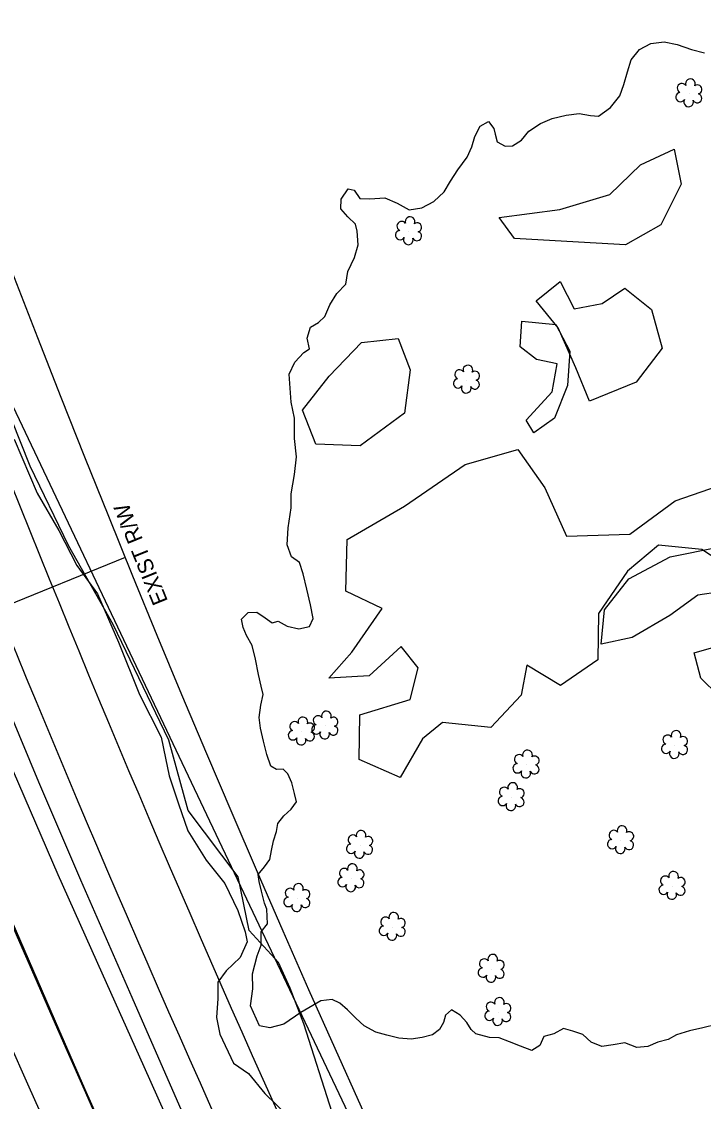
# Model space of a CAD drawing. Extents: x 3040896 to 3051146, y 687568 to 732976.
# Drawn here: x 3044135.7 to 3044274.9, y 721620.2 to 721840.9 of the extents above; entities that cross this region are included whole.
import ezdxf

# ---------------------------------------------------------------- set-up
doc = ezdxf.new("R2010")
doc.units = 0
for name, color, linetype in [('Exist Horizontal Alignment', 7, 'Continuous'), ('Exist Hydro Stream or Body of Water', 7, 'Continuous'), ('Exist Other Culture Area Outline', 7, 'Continuous'), ('Exist Right of Way Line', 7, 'Continuous'), ('Exist Right of Way Line Text', 7, 'Continuous'), ('Exist Right of Way Width CELL', 7, 'Continuous'), ('Exist Roads EOP', 7, 'Continuous'), ('Exist Roads EOT', 7, 'Continuous'), ('Exist Vegetation Hedge Row', 7, 'Continuous'), ('Exist Vegetation Shrub CELL', 7, 'Continuous'), ('Scratch_Level_0', 7, 'Continuous')]:
    doc.layers.add(name, color=color, linetype=linetype)

msp = doc.modelspace()

# ---------------------------------------------------------------- linework, layer by layer
at = {"layer": 'Exist Horizontal Alignment'}
for centre, radius, start in [((3047143.48, 722946.48), 3274.36, 179.82749), ((3047143.38, 722948.58), 3275.32, 200.15401)]:
    msp.add_arc(centre, radius, start, 209.6925, dxfattribs=at)
at = {"layer": 'Exist Hydro Stream or Body of Water'}
for points in [[(3044185.77, 721659.52), (3044185.31, 721660.74), (3044184.7, 721663.17), (3044184.22, 721665.14), (3044183.98, 721666.56), (3044185.32, 721668.15), (3044186.42, 721669.67), (3044186.75, 721671.5), (3044187.14, 721673.45), (3044187.77, 721675.38), (3044188, 721677), (3044189.25, 721678.59), (3044190.74, 721679.9), (3044191.82, 721681.45), (3044191.42, 721683.12), (3044190.88, 721685.34), (3044190.06, 721687.14), (3044189.11, 721688.09), (3044187.77, 721688.05), (3044186.57, 721688.7), (3044185.77, 721691.14), (3044185.11, 721693.81), (3044184.46, 721696.46), (3044184.22, 721698.7), (3044184.57, 721701.18), (3044185.04, 721703.37), (3044184.63, 721705.06), (3044184.05, 721707.44), (3044183.44, 721710.58), (3044182.77, 721713.39), (3044181.62, 721715.45), (3044180.94, 721717.05), (3044180.59, 721718.75), (3044181.96, 721720.11), (3044183.76, 721720.2), (3044185.47, 721719.05), (3044186.87, 721718.05), (3044188.1, 721718.36), (3044189.92, 721717.37), (3044192.3, 721716.77), (3044194.46, 721717.29), (3044195.24, 721718.9), (3044194.72, 721721.69), (3044193.93, 721724.92), (3044193.18, 721728.05), (3044192.44, 721730.35), (3044190.82, 721731.49), (3044189.95, 721733.95), (3044190.12, 721737.43), (3044190.74, 721741.49), (3044190.74, 721744.38), (3044191.41, 721748.32), (3044191.82, 721751.95), (3044191.44, 721755.72), (3044191.45, 721759.83), (3044190.74, 721763.11), (3044190.33, 721768.82), (3044191.48, 721771.33), (3044193.3, 721773.25), (3044194.46, 721774), (3044194.03, 721776.23), (3044194.67, 721778.47), (3044196.35, 721779.4), (3044197.63, 721780.6), (3044198.62, 721783), (3044200.04, 721785.33), (3044201.94, 721787.25), (3044202.32, 721789.82), (3044203.66, 721792.68), (3044204.42, 721795.25), (3044204.21, 721798.05), (3044203.85, 721799.53), (3044202.34, 721801.03), (3044200.89, 721802.67), (3044200.94, 721804.58), (3044202.38, 721806.71), (3044203.6, 721806.48), (3044204.79, 721804.72), (3044206.84, 721804.69), (3044209.86, 721804.91), (3044212.42, 721803.8), (3044214.84, 721802.46), (3044217.41, 721802.87), (3044219.89, 721804.14), (3044221.96, 721806.1), (3044223.31, 721808.31), (3044224.75, 721810.59), (3044226.68, 721813.18), (3044227.67, 721815.31), (3044228.24, 721817.45), (3044229.33, 721819.5), (3044231.06, 721820.49), (3044232.13, 721819.04), (3044232.4, 721817.92), (3044232.8, 721816.35), (3044234.45, 721815.42), (3044235.97, 721815.5), (3044237.77, 721816.67), (3044239.3, 721818.51), (3044241.68, 721820.11), (3044244.07, 721821.09), (3044246.89, 721821.78), (3044249.58, 721822.1), (3044251.84, 721821.68), (3044253.51, 721821.58), (3044255.99, 721823.36), (3044257.83, 721825.72), (3044258.69, 721828.08), (3044259.44, 721830.64), (3044260.17, 721833.07), (3044261.88, 721835.17), (3044264.16, 721836.43), (3044266.9, 721836.77), (3044269.56, 721836.22), (3044272.53, 721835.21), (3044275.13, 721834.49)], [(3044134.21, 721755.54), (3044138.91, 721744.55), (3044143.32, 721736.91), (3044147, 721729.71), (3044151.22, 721723.94), (3044155.48, 721714.08), (3044159.8, 721703.4), (3044164.17, 721694.66), (3044165.06, 721690.36), (3044165.82, 721686.77), (3044167.72, 721681.01), (3044169.66, 721675.51), (3044173.36, 721669.53), (3044177.23, 721664.77), (3044179.83, 721659.24), (3044181.36, 721654.84), (3044181.78, 721652.82), (3044180.36, 721649.59), (3044177.47, 721646.86), (3044175.75, 721644.56), (3044175.75, 721641.24), (3044175.49, 721637.33), (3044176.19, 721633.92), (3044178.98, 721628.04), (3044182.03, 721625.91), (3044185.37, 721621.81), (3044189.97, 721617.3)], [(3044199.13, 721641.04), (3044196.79, 721640.75), (3044192.7, 721638.34), (3044189.22, 721635.99), (3044186.38, 721635.21), (3044184.25, 721635.64), (3044182.47, 721639.75), (3044182.91, 721643.22), (3044182.83, 721646.31), (3044183.79, 721649.93), (3044184.63, 721652.11), (3044184.6, 721654.85), (3044185.88, 721656.51), (3044185.77, 721659.52)], [(3044277.62, 721635.94), (3044274.78, 721635.25), (3044272.07, 721634.62), (3044269.46, 721633.84), (3044267.71, 721632.87), (3044265.6, 721632.32), (3044263.55, 721631.43), (3044261.34, 721631.21), (3044258.88, 721632.15), (3044256.5, 721631.75), (3044254.16, 721631.39), (3044251.99, 721632.3), (3044250.34, 721633.87), (3044248.25, 721634.57), (3044246.33, 721635.1), (3044244.41, 721633.98), (3044242.37, 721633.46), (3044241.54, 721631.62), (3044239.9, 721630.64), (3044237.55, 721631.5), (3044235.3, 721632.36), (3044233.2, 721633.22), (3044231.25, 721633.23), (3044228.47, 721633.99), (3044227.49, 721634.88), (3044226.64, 721636.32), (3044225.25, 721637.83), (3044223.47, 721638.9), (3044222.25, 721637.83), (3044221.88, 721636.35), (3044221.05, 721634.89), (3044219.63, 721633.83), (3044217.47, 721633.29), (3044215.22, 721632.93), (3044212.73, 721633.13), (3044210.29, 721633.74), (3044208.01, 721634.36), (3044205.68, 721635.66), (3044203.92, 721637.19), (3044202.25, 721638.92), (3044200.68, 721640.31), (3044199.13, 721641.04)]]:
    msp.add_lwpolyline(points, dxfattribs=at)
at = {"layer": 'Exist Other Culture Area Outline'}
for points in [[(3044199.13, 721617.91), (3044193.32, 721636.09), (3044190.56, 721643.35), (3044188.17, 721648.58), (3044182.17, 721655.11), (3044179.95, 721666.1), (3044169.73, 721679.68), (3044165.77, 721694.06), (3044154.43, 721717.71), (3044145.3, 721733.84), (3044137.48, 721750.01), (3044126.1, 721778.55), (3044119.71, 721796.32), (3044111.9, 721812.37), (3044109.07, 721824.46), (3044101.06, 721842.89), (3044091.34, 721870.86), (3044081.16, 721904.31), (3044076.13, 721920.01), (3044076.95, 721925.66), (3044077.65, 721929.96), (3044081.14, 721935.23)], [(3044238.76, 721759.45), (3044244.06, 721765.24), (3044245.06, 721770.96), (3044240.86, 721771.85), (3044237.5, 721774.43), (3044237.85, 721779.69), (3044244.8, 721779.02), (3044247.62, 721773.55), (3044247.15, 721766.53), (3044244.55, 721759.83), (3044240.31, 721756.88), (3044238.76, 721759.45)], [(3044293.43, 721721.79), (3044290, 721724.78), (3044285.91, 721726.67), (3044281.81, 721726.35), (3044278.37, 721724.33), (3044273.77, 721723.64), (3044268.09, 721719.51), (3044260.4, 721715.01), (3044254.03, 721713.65), (3044254.73, 721720.65), (3044259.69, 721727.02), (3044268.15, 721731.53), (3044277.91, 721733.48), (3044283.49, 721730.53), (3044291.92, 721729.52), (3044298.79, 721726.52), (3044301.73, 721723.28), (3044293.43, 721721.79)]]:
    msp.add_lwpolyline(points, dxfattribs=at)
for radius, start in [(3240.36, 197.70516), (3252.36, 197.73358)]:
    msp.add_arc((3047143.48, 722946.48), radius, start, 209.6925, dxfattribs=at)
at = {"layer": 'Exist Right of Way Line'}
for radius in [3324.36, 3224.36]:
    msp.add_arc((3047143.48, 722946.48), radius, 179.82749, 209.6925, dxfattribs=at)
at = {"layer": 'Exist Right of Way Width CELL'}
msp.add_line((3044156.83, 721731.39), (3044111.39, 721712.9), dxfattribs=at)
at = {"layer": 'Exist Roads EOP'}
msp.add_lwpolyline([(3044051.91, 721923.33), (3044055.22, 721911), (3044060.49, 721892.97), (3044067.95, 721869.85), (3044074.07, 721851.25), (3044083.79, 721824.67), (3044092.35, 721801.18), (3044101.46, 721778.44), (3044110.19, 721756.46), (3044119.3, 721734.05), (3044129.23, 721709.32), (3044139.14, 721685.53), (3044147.71, 721665.49), (3044158.18, 721641.48), (3044167.96, 721619.23), (3044178.18, 721596.23), (3044190.06, 721569.51), (3044200.43, 721547.08), (3044210.66, 721525.64), (3044221.13, 721504.2), (3044230.9, 721483.37), (3044241.05, 721463.01), (3044249.37, 721446.75)], dxfattribs=at)
at = {"layer": 'Exist Roads EOT'}
for points in [[(3044192.69, 721557.38), (3044184.76, 721574.25), (3044176.03, 721593.46), (3044167.9, 721611.25), (3044160.7, 721627.26), (3044152.13, 721646.38), (3044143.17, 721666.54), (3044134.02, 721687.66), (3044125.46, 721707.8), (3044117.07, 721728.06), (3044109.13, 721747.86), (3044100.43, 721769.41), (3044090.92, 721793.49), (3044083.12, 721813.74), (3044075.82, 721833.63), (3044069.08, 721853.33), (3044062.05, 721875.22), (3044055.39, 721897.1), (3044048.78, 721920.02)], [(3044026.33, 721916.41), (3044031.52, 721898.03), (3044038.8, 721873.99), (3044045.73, 721852.26), (3044052.25, 721832.58), (3044059.94, 721811), (3044067.29, 721791.05), (3044073.44, 721775.13), (3044082.07, 721753.38), (3044090.15, 721732.54), (3044098.66, 721711.98), (3044108.95, 721687.22), (3044119.08, 721663.83), (3044128.51, 721642.54), (3044137.16, 721623.15), (3044148.51, 721597.74), (3044159.24, 721574.18), (3044170.9, 721549.18), (3044184.31, 721520.61), (3044195.86, 721497.08), (3044208.23, 721472.44), (3044219.93, 721449.64), (3044224.67, 721440.65)]]:
    msp.add_lwpolyline(points, dxfattribs=at)
at = {"layer": 'Exist Vegetation Hedge Row'}
for points in [[(3044268.99, 721814.86), (3044270.37, 721807.66), (3044266.22, 721799.38), (3044259.02, 721795.3), (3044247.06, 721795.98), (3044236.32, 721796.6), (3044233.25, 721800.86), (3044245.64, 721802.49), (3044255.82, 721805.59), (3044262.08, 721811.6), (3044268.99, 721814.86)], [(3044258.87, 721786.4), (3044264.33, 721782.08), (3044266.54, 721774.16), (3044261.19, 721767.22), (3044251.66, 721763.33), (3044248.86, 721770.16), (3044245.26, 721778.33), (3044240.76, 721783.83), (3044245.68, 721787.78), (3044248.56, 721782.17), (3044254.28, 721783.3), (3044258.87, 721786.4)], [(3044212.63, 721776.11), (3044215.02, 721769.76), (3044213.92, 721760.9), (3044204.82, 721754.18), (3044195.8, 721754.56), (3044193.06, 721761.49), (3044198.52, 721768.41), (3044205.1, 721775.33), (3044212.63, 721776.11)], [(3044285.21, 721726.09), (3044274.59, 721733.01), (3044265.74, 721733.88), (3044259.46, 721728.59), (3044253.51, 721719.9), (3044253.37, 721710.47), (3044245.74, 721705.18), (3044238.87, 721709.38), (3044237.69, 721703.22), (3044231.54, 721696.6), (3044221.62, 721697.62), (3044217.59, 721694.3), (3044212.98, 721686.42), (3044204.61, 721690.08), (3044204.79, 721699.22), (3044215.04, 721702.33), (3044216.68, 721708.84), (3044213.2, 721713.17), (3044206.69, 721707.18), (3044198.43, 721706.7), (3044203.12, 721712.04), (3044209.34, 721720.97), (3044201.94, 721724.51), (3044202.16, 721735.04), (3044213.89, 721741.89), (3044226.31, 721750.4), (3044237, 721753.43), (3044242.56, 721745.59), (3044246.96, 721735.76), (3044259.93, 721736.16), (3044269.17, 721742.95), (3044279.78, 721746.61)], [(3044278.01, 721703.19), (3044274.42, 721706.69), (3044273.06, 721711.89), (3044276.6, 721712.94), (3044279.15, 721709.66), (3044279.73, 721706.33), (3044278.01, 721703.19)]]:
    msp.add_lwpolyline(points, dxfattribs=at)
at = {"layer": 'Exist Vegetation Shrub CELL'}
for p, q in [((3044272.03, 721826.17), (3044272.03, 721826.17)), ((3044214.8, 721797.98), (3044214.8, 721797.98)), ((3044226.62, 721767.65), (3044226.62, 721767.65)), ((3044192.91, 721695.73), (3044192.91, 721695.73)), ((3044197.71, 721696.94), (3044197.71, 721696.94)), ((3044269.11, 721692.98), (3044269.11, 721692.98)), ((3044238.78, 721688.99), (3044238.78, 721688.99)), ((3044235.74, 721682.32), (3044235.74, 721682.32)), ((3044258.1, 721673.52), (3044258.1, 721673.52)), ((3044204.81, 721672.57), (3044204.81, 721672.57)), ((3044203.04, 721665.73), (3044203.04, 721665.73)), ((3044268.6, 721664.18), (3044268.6, 721664.18)), ((3044192, 721661.68), (3044192, 721661.68)), ((3044211.47, 721655.8), (3044211.47, 721655.8)), ((3044231.67, 721647.23), (3044231.67, 721647.23)), ((3044233.04, 721638.4), (3044233.04, 721638.4))]:
    msp.add_line(p, q, dxfattribs=at)
for centre, radius, start, end in [((3044270.55, 721827.3), 0.968, 35.8908, 245.4216), ((3044272.26, 721828.21), 0.99, 334.8391, 200.4717), ((3044273.71, 721827.04), 0.929, 284.4567, 126.0861), ((3044270.23, 721825.46), 0.955, 95.1099, 327.9534), ((3044273.67, 721825.24), 0.937, 204.9913, 73.4601), ((3044271.91, 721824.48), 0.984, 151.2797, 21.387), ((3044215.03, 721800.02), 0.99, 334.8391, 200.4717), ((3044213.32, 721799.1), 0.968, 35.8908, 245.4216), ((3044216.47, 721798.85), 0.929, 284.4567, 126.0861), ((3044213, 721797.27), 0.955, 95.1099, 327.9534), ((3044214.67, 721796.29), 0.984, 151.2797, 21.387), ((3044216.44, 721797.05), 0.937, 204.9913, 73.4601), ((3044226.84, 721769.69), 0.99, 334.8391, 200.4717), ((3044224.82, 721766.94), 0.955, 95.1099, 327.9534), ((3044225.13, 721768.77), 0.968, 35.8908, 245.4216), ((3044228.29, 721768.52), 0.929, 284.4567, 126.0861), ((3044226.49, 721765.96), 0.984, 151.2797, 21.387), ((3044228.25, 721766.72), 0.937, 204.9913, 73.4601), ((3044197.94, 721698.98), 0.99, 334.8391, 200.4717), ((3044191.43, 721696.86), 0.968, 35.8908, 245.4216), ((3044193.14, 721697.77), 0.99, 334.8391, 200.4717), ((3044194.58, 721696.6), 0.929, 284.4567, 126.0861), ((3044195.91, 721696.24), 0.955, 95.1099, 327.9534), ((3044196.23, 721698.07), 0.968, 35.8908, 245.4216), ((3044199.39, 721697.81), 0.929, 284.4567, 126.0861), ((3044191.11, 721695.03), 0.955, 95.1099, 327.9534), ((3044194.55, 721694.8), 0.937, 204.9913, 73.4601), ((3044197.58, 721695.26), 0.984, 151.2797, 21.387), ((3044199.35, 721696.01), 0.937, 204.9913, 73.4601), ((3044267.63, 721694.11), 0.968, 35.8908, 245.4216), ((3044269.34, 721695.02), 0.99, 334.8391, 200.4717), ((3044192.78, 721694.05), 0.984, 151.2797, 21.387), ((3044267.31, 721692.27), 0.955, 95.1099, 327.9534), ((3044270.75, 721692.05), 0.937, 204.9913, 73.4601), ((3044270.78, 721693.85), 0.929, 284.4567, 126.0861), ((3044237.3, 721690.12), 0.968, 35.8908, 245.4216), ((3044239.01, 721691.03), 0.99, 334.8391, 200.4717), ((3044240.46, 721689.86), 0.929, 284.4567, 126.0861), ((3044268.98, 721691.29), 0.984, 151.2797, 21.387), ((3044236.98, 721688.29), 0.955, 95.1099, 327.9534), ((3044240.42, 721688.07), 0.937, 204.9913, 73.4601), ((3044238.66, 721687.31), 0.984, 151.2797, 21.387), ((3044234.26, 721683.45), 0.968, 35.8908, 245.4216), ((3044235.97, 721684.36), 0.99, 334.8391, 200.4717), ((3044237.41, 721683.19), 0.929, 284.4567, 126.0861), ((3044233.94, 721681.61), 0.955, 95.1099, 327.9534), ((3044237.38, 721681.39), 0.937, 204.9913, 73.4601), ((3044235.61, 721680.63), 0.984, 151.2797, 21.387), ((3044205.04, 721674.61), 0.99, 334.8391, 200.4717), ((3044256.62, 721674.64), 0.968, 35.8908, 245.4216), ((3044258.33, 721675.56), 0.99, 334.8391, 200.4717), ((3044259.77, 721674.39), 0.929, 284.4567, 126.0861), ((3044203.33, 721673.69), 0.968, 35.8908, 245.4216), ((3044206.48, 721673.43), 0.929, 284.4567, 126.0861), ((3044256.3, 721672.81), 0.955, 95.1099, 327.9534), ((3044259.74, 721672.59), 0.937, 204.9913, 73.4601), ((3044203.01, 721671.86), 0.955, 95.1099, 327.9534), ((3044204.68, 721670.88), 0.984, 151.2797, 21.387), ((3044206.45, 721671.64), 0.937, 204.9913, 73.4601), ((3044257.97, 721671.83), 0.984, 151.2797, 21.387), ((3044203.27, 721667.78), 0.99, 334.8391, 200.4717), ((3044201.56, 721666.86), 0.968, 35.8908, 245.4216), ((3044204.71, 721666.6), 0.929, 284.4567, 126.0861), ((3044267.12, 721665.3), 0.968, 35.8908, 245.4216), ((3044268.83, 721666.22), 0.99, 334.8391, 200.4717), ((3044192.23, 721663.72), 0.99, 334.8391, 200.4717), ((3044201.24, 721665.03), 0.955, 95.1099, 327.9534), ((3044202.91, 721664.05), 0.984, 151.2797, 21.387), ((3044204.68, 721664.81), 0.937, 204.9913, 73.4601), ((3044266.8, 721663.47), 0.955, 95.1099, 327.9534), ((3044270.24, 721663.25), 0.937, 204.9913, 73.4601), ((3044270.27, 721665.04), 0.929, 284.4567, 126.0861), ((3044190.2, 721660.97), 0.955, 95.1099, 327.9534), ((3044190.52, 721662.8), 0.968, 35.8908, 245.4216), ((3044193.67, 721662.54), 0.929, 284.4567, 126.0861), ((3044268.47, 721662.49), 0.984, 151.2797, 21.387), ((3044191.87, 721659.99), 0.984, 151.2797, 21.387), ((3044193.64, 721660.75), 0.937, 204.9913, 73.4601), ((3044209.99, 721656.92), 0.968, 35.8908, 245.4216), ((3044211.7, 721657.84), 0.99, 334.8391, 200.4717), ((3044213.14, 721656.67), 0.929, 284.4567, 126.0861), ((3044209.67, 721655.09), 0.955, 95.1099, 327.9534), ((3044213.11, 721654.87), 0.937, 204.9913, 73.4601), ((3044211.34, 721654.11), 0.984, 151.2797, 21.387), ((3044230.18, 721648.36), 0.968, 35.8908, 245.4216), ((3044231.9, 721649.27), 0.99, 334.8391, 200.4717), ((3044233.34, 721648.1), 0.929, 284.4567, 126.0861), ((3044229.87, 721646.53), 0.955, 95.1099, 327.9534), ((3044233.3, 721646.3), 0.937, 204.9913, 73.4601), ((3044231.54, 721645.55), 0.984, 151.2797, 21.387), ((3044231.55, 721639.53), 0.968, 35.8908, 245.4216), ((3044233.26, 721640.44), 0.99, 334.8391, 200.4717), ((3044234.71, 721639.27), 0.929, 284.4567, 126.0861), ((3044231.23, 721637.7), 0.955, 95.1099, 327.9534), ((3044234.67, 721637.47), 0.937, 204.9913, 73.4601), ((3044232.91, 721636.72), 0.984, 151.2797, 21.387)]:
    msp.add_arc(centre, radius, start, end, dxfattribs=at)
at = {"layer": 'Scratch_Level_0'}
msp.add_line((3044042.79, 721954.48), (3044465.66, 721062.35), dxfattribs=at)

# ---------------------------------------------------------------- texts
at = {"layer": 'Exist Right of Way Line Text'}
msp.add_text('EXIST R/W', height=3.2, rotation=112.1238, dxfattribs=at).set_placement((3044165.63, 721722.48))

doc.saveas('drawing.dxf')
